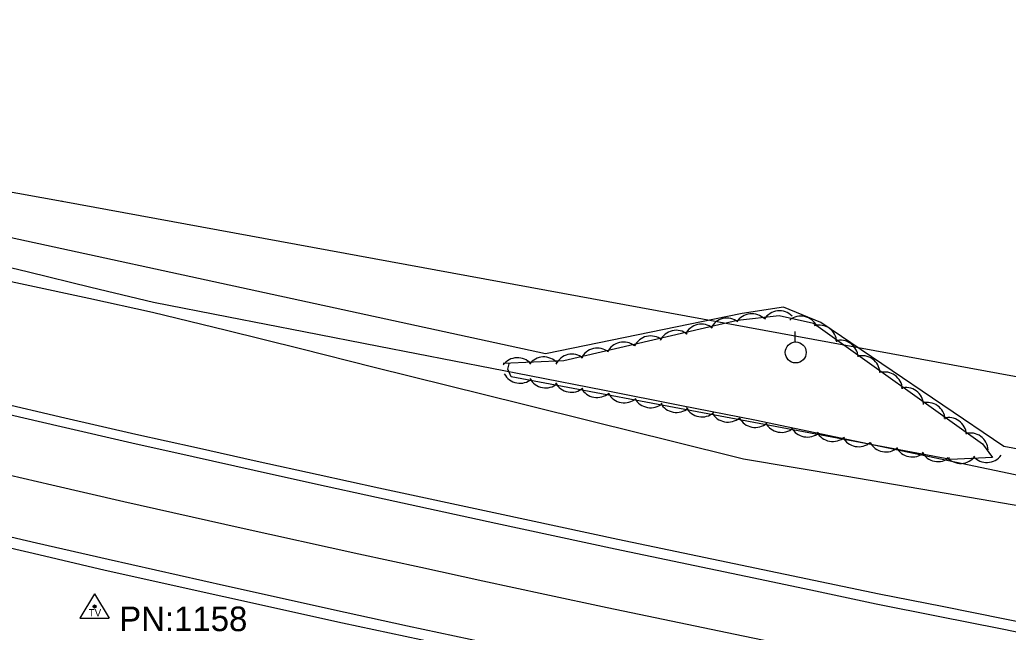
# Model space of a CAD drawing. Extents: x 1441650 to 1491889, y 345904 to 358319.
# Drawn here: x 1455949 to 1456149.7, y 352065.5 to 352189.9 of the extents above; entities that cross this region are included whole.
import ezdxf

# ---------------------------------------------------------------- set-up
doc = ezdxf.new("R2010")
doc.units = 0
for name, color, linetype in [('S_DITCHLINE', 7, 'Continuous'), ('S_EDGE_PAVEMENT', 7, 'Continuous'), ('S_MISC_BOUNDARY', 7, 'Continuous'), ('S_PAVEMENT_CROWN', 7, 'Continuous'), ('S_SECONDARY_CTL', 7, 'Continuous'), ('S_SECONDARY_CTL_ANNOT', 7, 'Continuous'), ('S_SHOULDER', 7, 'Continuous'), ('S_TREE', 7, 'Continuous'), ('S_UTILITY_POLE', 7, 'Continuous'), ('S_UTL_PT_SYM', 7, 'Continuous'), ('S_WATER_UTILITIES', 7, 'Continuous')]:
    doc.layers.add(name, color=color, linetype=linetype)

msp = doc.modelspace()

# ---------------------------------------------------------------- linework, layer by layer
at = {"layer": 'S_DITCHLINE'}
for points in [[(1455938.06, 352141.77), (1455950.76, 352138.7), (1455963.46, 352135.62), (1455976.15, 352132.55), (1455991.42, 352129.56), (1456006.69, 352126.58), (1456021.96, 352123.6), (1456037.24, 352120.61), (1456052.51, 352117.63), (1456067.78, 352114.65), (1456083.05, 352111.66), (1456098.32, 352108.68), (1456118.61, 352104.41), (1456138.9, 352100.13), (1456159.18, 352095.86), (1456179.47, 352091.58), (1456192.28, 352089.19), (1456205.08, 352086.8), (1456217.88, 352084.41), (1456230.68, 352082.02), (1456243.49, 352079.63), (1456256.29, 352077.24), (1456269.09, 352074.85), (1456281.89, 352072.46)], [(1455937.15, 352138.94), (1455950.1, 352136.14), (1455963.05, 352133.35), (1455976, 352130.55), (1455991, 352126.83), (1456006, 352123.11), (1456021, 352119.38), (1456036.01, 352115.66), (1456051.01, 352111.93), (1456066.01, 352108.21), (1456081.01, 352104.49), (1456096.02, 352100.76), (1456116.56, 352097.26), (1456137.11, 352093.76), (1456157.65, 352090.26), (1456178.2, 352086.76), (1456191.04, 352084.46), (1456203.88, 352082.16), (1456216.73, 352079.86), (1456229.57, 352077.56), (1456242.41, 352075.27), (1456255.25, 352072.97), (1456268.1, 352070.67), (1456280.94, 352068.37)]]:
    msp.add_lwpolyline(points, dxfattribs=at)
at = {"layer": 'S_EDGE_PAVEMENT'}
for points in [[(1455943.05, 352110.61), (1455957.43, 352107.3), (1455971.81, 352103.99), (1455984.22, 352101.23), (1455996.63, 352098.46), (1456009.05, 352095.7), (1456021.46, 352092.94), (1456045.71, 352087.71), (1456069.96, 352082.49), (1456083.2, 352079.7), (1456096.43, 352076.91), (1456109.66, 352074.13), (1456122.9, 352071.34), (1456135.53, 352068.81), (1456148.16, 352066.28), (1456160.79, 352063.74), (1456173.43, 352061.21), (1456196.77, 352056.61), (1456220.11, 352052.01), (1456233.77, 352049.38), (1456247.44, 352046.74), (1456261.1, 352044.11), (1456274.76, 352041.47)], [(1455937.84, 352087.06), (1455952.42, 352083.71), (1455966.99, 352080.35), (1455991.03, 352074.97), (1456015.07, 352069.59), (1456027.78, 352066.85), (1456040.5, 352064.11), (1456053.21, 352061.37), (1456065.92, 352058.64), (1456078.93, 352055.9), (1456091.94, 352053.17), (1456104.96, 352050.43), (1456117.97, 352047.7), (1456130.42, 352045.2), (1456142.88, 352042.71), (1456155.33, 352040.21), (1456167.79, 352037.72), (1456191.8, 352032.95), (1456215.81, 352028.18), (1456229.53, 352025.58), (1456243.24, 352022.99), (1456256.95, 352020.39), (1456270.67, 352017.79), (1456284.43, 352015.2)]]:
    msp.add_lwpolyline(points, dxfattribs=at)
at = {"layer": 'S_MISC_BOUNDARY'}
msp.add_lwpolyline([(1456352.97, 352189.87), (1456348.04, 352096.59), (1456344.93, 352083.66), (1456340.76, 352074), (1456331.45, 352070.41), (1456318.84, 352071.64), (1456148.85, 352103.23), (1456111.72, 352128.41), (1456104.08, 352131.53), (1456095.73, 352130.28), (1456055.76, 352122.08), (1455888.58, 352158.3), (1455863.87, 352174.47), (1455851.69, 352177.31), (1455823.74, 352181.33)], dxfattribs=at)
at = {"layer": 'S_PAVEMENT_CROWN'}
msp.add_lwpolyline([(1455940.93, 352098.85), (1455955.53, 352095.46), (1455970.14, 352092.08), (1455993.99, 352086.76), (1456017.84, 352081.45), (1456030.45, 352078.72), (1456043.06, 352076), (1456055.67, 352073.28), (1456068.28, 352070.56), (1456081.3, 352067.85), (1456094.31, 352065.15), (1456107.33, 352062.44), (1456120.34, 352059.73), (1456132.8, 352057.23), (1456145.26, 352054.72), (1456157.72, 352052.21), (1456170.18, 352049.7), (1456194.25, 352044.92), (1456218.33, 352040.14), (1456231.85, 352037.57), (1456245.37, 352035), (1456258.89, 352032.44), (1456272.41, 352029.87), (1456286.32, 352027.22)], dxfattribs=at)
at = {"layer": 'S_SECONDARY_CTL'}
for p, q in [((1455964.21, 352073.37), (1455961.2, 352068.42)), ((1455964.21, 352073.37), (1455967.15, 352068.42)), ((1455961.2, 352068.42), (1455967.15, 352068.42))]:
    msp.add_line(p, q, dxfattribs=at)
for radius in [0.311, 0.183, 0.103]:
    msp.add_circle((1455964.21, 352070.76), radius, dxfattribs=at)
at = {"layer": 'S_SHOULDER'}
for points in [[(1455943.71, 352112.42), (1455958.15, 352109.08), (1455972.59, 352105.74), (1455984.93, 352103.02), (1455997.26, 352100.3), (1456009.6, 352097.58), (1456021.94, 352094.86), (1456046.21, 352089.64), (1456070.48, 352084.43), (1456083.75, 352081.66), (1456097.01, 352078.9), (1456110.28, 352076.14), (1456123.55, 352073.37), (1456136.31, 352070.82), (1456149.07, 352068.27), (1456161.83, 352065.72), (1456174.59, 352063.17), (1456197.63, 352058.71), (1456220.68, 352054.25), (1456234.61, 352051.53), (1456248.55, 352048.82), (1456262.48, 352046.1), (1456276.41, 352043.39)], [(1455937.08, 352084.95), (1455951.71, 352081.56), (1455966.33, 352078.17), (1455990.44, 352072.8), (1456014.56, 352067.42), (1456027.27, 352064.74), (1456039.98, 352062.07), (1456052.69, 352059.39), (1456065.4, 352056.71), (1456078.48, 352053.95), (1456091.57, 352051.19), (1456104.65, 352048.42), (1456117.73, 352045.66), (1456130.27, 352043.14), (1456142.81, 352040.62), (1456155.35, 352038.1), (1456167.88, 352035.57), (1456191.75, 352030.94), (1456215.62, 352026.3), (1456229.23, 352023.68), (1456242.83, 352021.05), (1456256.44, 352018.43), (1456270.05, 352015.81), (1456283.81, 352013.11)]]:
    msp.add_lwpolyline(points, dxfattribs=at)
at = {"layer": 'S_TREE'}
msp.add_lwpolyline([(1456047.16, 352120.16), (1456059.52, 352120.7), (1456094.77, 352128.87), (1456103.25, 352129.82), (1456110.21, 352128.31), (1456144.54, 352103.78), (1456146.56, 352101.03), (1456138.02, 352100.63), (1456048.79, 352117.4), (1456048.1, 352118.96), (1456048.43, 352120.01)], dxfattribs=at)
for centre, start, end in [((1456092.63, 352125.68), 52.2473, 153.8442), ((1456097.68, 352126.55), 45.5602, 147.1571), ((1456103.3, 352127.14), 45.5602, 147.1571), ((1456107.64, 352126.07), 27.0143, 128.6112), ((1456087.47, 352124.45), 52.2473, 153.8442), ((1456111.31, 352124.26), 3.6586, 105.2555), ((1456077.13, 352122.05), 52.2473, 153.8442), ((1456082.34, 352123.19), 52.2473, 153.8442), ((1456066.32, 352119.58), 52.2473, 153.8442), ((1456071.62, 352120.81), 52.2473, 153.8442), ((1456115.64, 352121.2), 3.6586, 105.2555), ((1456050.1, 352117.63), 41.7227, 143.3196), ((1456055.43, 352117.79), 41.7227, 143.3196), ((1456061.16, 352118.35), 52.2473, 153.8442), ((1456120.07, 352118.04), 3.6586, 105.2555), ((1456050.61, 352119.73), 208.5575, 310.1544), ((1456055.82, 352118.79), 208.5575, 310.1544), ((1456124.64, 352114.73), 3.6586, 105.2555), ((1456061.03, 352117.89), 208.5575, 310.1544), ((1456066.26, 352116.83), 208.5575, 310.1544), ((1456128.94, 352111.57), 3.6586, 105.2555), ((1456071.8, 352115.75), 208.5575, 310.1544), ((1456077.15, 352114.75), 208.5575, 310.1544), ((1456082.37, 352113.8), 208.5575, 310.1544), ((1456087.57, 352112.9), 208.5575, 310.1544), ((1456133.28, 352108.56), 3.6586, 105.2555), ((1456092.8, 352111.84), 208.5575, 310.1544), ((1456098.35, 352110.76), 208.5575, 310.1544), ((1456137.62, 352105.5), 3.6586, 105.2555), ((1456103.69, 352109.76), 208.5575, 310.1544), ((1456108.91, 352108.81), 208.5575, 310.1544), ((1456114.12, 352107.91), 208.5575, 310.1544), ((1456119.35, 352106.85), 208.5575, 310.1544), ((1456142.04, 352102.34), 3.6586, 105.2555), ((1456124.89, 352105.78), 208.5575, 310.1544), ((1456130.24, 352104.77), 208.5575, 310.1544), ((1456135.46, 352103.82), 208.5575, 310.1544), ((1456140.07, 352103.46), 221.8305, 323.4275), ((1456145.4, 352103.64), 221.8305, 323.4275)]:
    msp.add_arc(centre, 3.64, start, end, dxfattribs=at)
at = {"layer": 'S_UTILITY_POLE'}
msp.add_line((1456106.47, 352124.48), (1456106.47, 352126.59), dxfattribs=at)
msp.add_circle((1456106.59, 352122.34), 2.13, dxfattribs=at)
at = {"layer": 'S_UTL_PT_SYM'}
msp.add_lwpolyline([(1455957.6, 352153.03), (1455957.6, 352153.08), (1455957.6, 352153.03), (1455957.55, 352153.03), (1455957.6, 352153.03), (1455957.6, 352152.98), (1455957.6, 352153.03), (1455957.65, 352153.03)], dxfattribs=at)
at = {"layer": 'S_WATER_UTILITIES'}
for p, q in [((1455847.36, 352172.92), (1455957.6, 352153.03)), ((1455957.6, 352153.03), (1456372.5, 352076.92))]:
    msp.add_line(p, q, dxfattribs=at)

# ---------------------------------------------------------------- texts
at = {"layer": 'S_SECONDARY_CTL'}
msp.add_text('TV', height=1.5, rotation=360, dxfattribs=at).set_placement((1455963, 352068.75))
at = {"layer": 'S_SECONDARY_CTL_ANNOT'}
msp.add_text('PN:1158', height=5, dxfattribs=at).set_placement((1455969.21, 352065.76))

doc.saveas('drawing.dxf')
